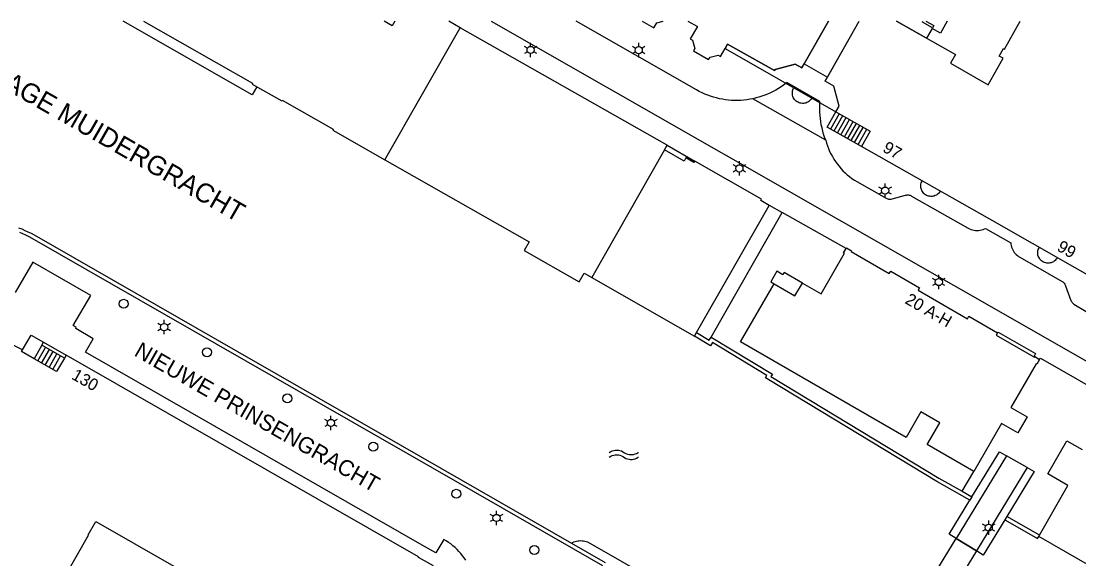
# Model space of a CAD drawing. Extents: x 122462 to 123306, y 485548 to 486417.
# Drawn here: x 122661.2 to 122793.3, y 486349.8 to 486417 of the extents above; entities that cross this region are included whole.
import ezdxf

# ---------------------------------------------------------------- set-up
doc = ezdxf.new("R2010")
doc.units = 0
for name, color, linetype in [('B-WE-IE-MEUBILAIR_WEGMEUBILAIR_VERKEERSBORD-S', 7, 'Continuous'), ('Level 1', 7, 'Continuous'), ('Level 10', 7, 'Continuous'), ('Level 11', 7, 'Continuous'), ('Level 14', 7, 'Continuous'), ('Level 15', 7, 'Continuous'), ('Level 17', 7, 'Continuous'), ('Level 21', 7, 'Continuous'), ('Level 30', 7, 'Continuous'), ('Level 32', 7, 'Continuous'), ('Level 33', 7, 'Continuous'), ('Level 34', 7, 'Continuous'), ('Level 50', 7, 'Continuous'), ('Level 53', 7, 'Continuous'), ('Level 55', 7, 'Continuous'), ('N werkgrens', 7, 'Continuous'), ('N-WE-AL-T25', 7, 'Continuous'), ('N-WE-GR-BOOM_DOORWORTELBARE RUIMTE-G', 7, 'Continuous'), ('N-WE-GR-BOOM_STAM-G', 7, 'Continuous')]:
    doc.layers.add(name, color=color, linetype=linetype)

msp = doc.modelspace()

# ---------------------------------------------------------------- linework, layer by layer
at = {"layer": 'Level 1'}
for p, q in [((122716.05, 486416.14), (122714.61, 486416.96)), ((122741.88, 486401.45), (122716.05, 486416.14)), ((122741.56, 486400.89), (122741.88, 486401.45)), ((122745.58, 486378.04), (122754.64, 486393.94)), ((122745.33, 486377.61), (122745.58, 486378.04)), ((122666.79, 486375.24), (122666.58, 486374.86)), ((122788.32, 486352.58), (122788.41, 486352.75))]:
    msp.add_line(p, q, dxfattribs=at)
for points in [[(122676.48, 486416.96), (122690.1, 486409.19), (122690.05, 486409.09), (122693.74, 486406.99), (122693.79, 486407.08), (122700.16, 486403.45), (122700.11, 486403.35), (122706.64, 486399.63)], [(122707.87, 486416.96), (122707.54, 486416.39), (122706.53, 486416.96)], [(122738.76, 486416.96), (122740.23, 486416.11), (122740.6, 486416.74), (122741.4, 486416.96)], [(122744.5, 486416.96), (122745.68, 486416.28), (122744.79, 486414.74), (122745.08, 486414.57), (122745.34, 486413.55), (122745.17, 486413.26), (122747.08, 486412.16), (122747.25, 486412.45), (122748.28, 486412.71), (122748.56, 486412.54), (122749.14, 486413.54), (122749.45, 486414.09), (122755.32, 486410.78), (122755.39, 486410.9), (122757.87, 486411.6), (122758.71, 486411.12), (122759, 486411.62)], [(122759, 486411.62), (122762.04, 486416.96)], [(122761.91, 486409.96), (122765.9, 486416.96)], [(122770.57, 486416.96), (122777.91, 486412.79), (122777.29, 486411.69), (122781.99, 486409.02), (122783.87, 486412.32), (122783.37, 486412.6), (122783.91, 486413.54), (122784.04, 486413.47), (122786.02, 486416.96)], [(122762.99, 486405.64), (122763.39, 486406.35), (122762.74, 486408.82), (122761.62, 486409.46), (122761.91, 486409.96)], [(122762.99, 486405.64), (122767.26, 486403.21), (122766.18, 486401.3)], [(122745.36, 486399.47), (122745.25, 486399.28), (122744.21, 486399.87), (122744.03, 486399.48), (122741.56, 486400.89)], [(122807.89, 486383.77), (122807.6, 486383.27), (122806.76, 486383.74), (122804.28, 486383.13), (122803.88, 486382.42), (122799.3, 486384.99), (122798.2, 486383.11), (122782.2, 486392.2), (122766.18, 486401.3)], [(122706.64, 486399.63), (122724.64, 486389.39), (122724.01, 486388.29), (122730.91, 486384.37), (122731.53, 486385.47), (122745.33, 486377.61)], [(122754.64, 486393.94), (122753.59, 486394.54), (122753.69, 486394.72), (122745.36, 486399.47)], [(122780.2, 486360.68), (122774.39, 486364.05), (122775.97, 486366.78), (122773.61, 486368.15), (122771.76, 486364.95), (122751.08, 486376.88), (122755.27, 486384.13), (122757.86, 486382.63), (122758.79, 486384.24), (122761.13, 486382.89), (122764.06, 486387.96), (122763.95, 486388.01), (122764.27, 486388.57)], [(122764.27, 486388.57), (122764.3, 486388.62), (122764.93, 486388.26), (122764.88, 486388.17), (122769.65, 486385.42), (122769.83, 486385.71), (122773.42, 486383.65), (122773.25, 486383.36), (122776.34, 486381.57), (122779.43, 486379.78), (122779.6, 486380.08), (122783.19, 486378.01)], [(122661.36, 486375.88), (122661.26, 486375.93), (122657.07, 486377.96)], [(122783.19, 486378.01), (122783.01, 486377.71), (122787.71, 486375.02)], [(122662.8, 486374.77), (122661.24, 486375.67), (122661.36, 486375.88)], [(122666.58, 486374.86), (122665.6, 486373.17), (122662.8, 486374.77)], [(122699.82, 486327.31), (122699.75, 486327.54), (122699.73, 486327.74), (122700.28, 486332.28), (122701.86, 486335.04), (122703.96, 486333.84), (122712.11, 486348.16), (122712.23, 486348.09), (122712.7, 486348.89), (122710.81, 486349.96), (122710.84, 486350.02), (122666.79, 486375.24)], [(122788.44, 486374.69), (122788.09, 486374.09), (122788, 486374.14), (122784.84, 486368.7), (122786.89, 486367.51), (122785.71, 486365.51), (122783.68, 486366.69), (122780.2, 486360.68)], [(122787.71, 486375.02), (122787.8, 486374.97), (122787.85, 486375.06), (122788.44, 486374.69)], [(122788.41, 486352.75), (122791.98, 486358.95), (122789.45, 486360.4), (122791.85, 486364.54), (122793.76, 486363.44)], [(122659.29, 486334.67), (122669.61, 486352.74), (122669.55, 486352.78), (122670.5, 486354.44), (122690.29, 486343.11)], [(122837.35, 486324.66), (122837.23, 486324.44), (122788.32, 486352.58)]]:
    msp.add_lwpolyline(points, dxfattribs=at)
at = {"layer": 'Level 10'}
for points in [[(122762.04, 486416.96), (122758.71, 486411.12), (122757.87, 486411.6), (122755.39, 486410.9), (122755.32, 486410.78), (122749.45, 486414.09), (122749.14, 486413.54), (122762.99, 486405.64)], [(122762.99, 486405.64), (122763.39, 486406.35), (122762.74, 486408.82), (122761.62, 486409.46), (122765.9, 486416.96)], [(122776.89, 486416.96), (122776.04, 486415.46), (122775.01, 486416.05), (122774.31, 486414.83), (122770.57, 486416.96)], [(122757.86, 486382.63), (122758.79, 486384.24), (122756.51, 486385.56), (122756.35, 486385.28), (122755.62, 486385.7), (122754.85, 486384.37), (122755.27, 486384.13), (122757.86, 486382.63)]]:
    msp.add_lwpolyline(points, dxfattribs=at)
at = {"layer": 'Level 11'}
for points in [[(122690.62, 486408.76), (122690.06, 486407.77), (122673.94, 486416.96)], [(122759.98, 486407.36), (122759.97, 486407.34), (122759.89, 486407.22), (122759.8, 486407.11), (122759.7, 486407.01), (122759.59, 486406.92), (122759.47, 486406.84), (122759.34, 486406.78), (122759.21, 486406.73), (122759.07, 486406.7), (122758.93, 486406.68), (122758.79, 486406.68), (122758.65, 486406.69), (122758.51, 486406.72), (122758.38, 486406.77), (122758.25, 486406.82), (122758.12, 486406.89), (122758.01, 486406.98), (122757.9, 486407.07), (122757.81, 486407.18), (122757.73, 486407.3), (122757.66, 486407.42), (122757.61, 486407.55), (122757.57, 486407.69), (122757.55, 486407.83), (122757.54, 486407.97), (122757.54, 486408.11), (122757.57, 486408.25), (122757.6, 486408.39), (122757.65, 486408.52), (122757.72, 486408.65)], [(122776.02, 486395.71), (122775.94, 486395.59), (122775.85, 486395.48), (122775.75, 486395.38), (122775.64, 486395.3), (122775.53, 486395.22), (122775.4, 486395.16), (122775.27, 486395.11), (122775.13, 486395.08), (122774.99, 486395.06), (122774.85, 486395.05), (122774.71, 486395.07), (122774.57, 486395.09), (122774.44, 486395.13), (122774.31, 486395.19), (122774.19, 486395.26), (122774.07, 486395.34), (122773.97, 486395.43), (122773.87, 486395.54), (122773.79, 486395.66), (122773.72, 486395.78), (122773.67, 486395.91), (122773.63, 486396.04), (122773.6, 486396.18), (122773.59, 486396.32), (122773.59, 486396.46), (122773.61, 486396.6), (122773.65, 486396.74), (122773.7, 486396.87), (122773.76, 486396.99)], [(122790.64, 486387.4), (122790.57, 486387.28), (122790.48, 486387.17), (122790.38, 486387.07), (122790.27, 486386.97), (122790.15, 486386.9), (122790.03, 486386.83), (122789.89, 486386.78), (122789.75, 486386.74), (122789.61, 486386.72), (122789.47, 486386.72), (122789.33, 486386.73), (122789.19, 486386.76), (122789.05, 486386.8), (122788.92, 486386.86), (122788.8, 486386.93), (122788.68, 486387.01), (122788.57, 486387.11), (122788.48, 486387.21), (122788.4, 486387.33), (122788.33, 486387.45), (122788.27, 486387.59), (122788.23, 486387.72), (122788.21, 486387.86), (122788.2, 486388.01), (122788.2, 486388.15), (122788.23, 486388.29), (122788.26, 486388.43), (122788.32, 486388.56), (122788.38, 486388.69)]]:
    msp.add_lwpolyline(points, dxfattribs=at)
at = {"layer": 'Level 14'}
msp.add_line((122780.54, 486350.77), (122777.99, 486352.33), dxfattribs=at)
for points in [[(122777.99, 486352.33), (122777.13, 486352.85), (122779.72, 486357.1)], [(122784.08, 486354.65), (122781.4, 486350.25), (122780.54, 486350.77)]]:
    msp.add_lwpolyline(points, dxfattribs=at)
at = {"layer": 'Level 15'}
for p, q in [((122778.77, 486358.21), (122779.98, 486357.52)), ((122779.98, 486357.52), (122779.72, 486357.1)), ((122784.34, 486355.07), (122784.08, 486354.65)), ((122729.93, 486351.72), (122734.15, 486349.3))]:
    msp.add_line(p, q, dxfattribs=at)
for points in [[(122660.86, 486391.14), (122661.26, 486390.99), (122661.65, 486390.82), (122662.03, 486390.64), (122662.41, 486390.45), (122662.79, 486390.25), (122716.14, 486359.63), (122729.93, 486351.72)], [(122733.85, 486348.9), (122716.02, 486359.13), (122662.54, 486389.81), (122662.16, 486390.02), (122661.78, 486390.21), (122661.4, 486390.39), (122661, 486390.55)], [(122779.72, 486357.1), (122775.59, 486359.42), (122754.62, 486372.13), (122754.19, 486372.38), (122754.37, 486372.69), (122747.55, 486376.79), (122747.32, 486376.41), (122745.33, 486377.61)], [(122745.58, 486378.04), (122747.15, 486377.1), (122747.38, 486377.48)], [(122747.38, 486377.48), (122755.05, 486372.86), (122754.87, 486372.56), (122775.85, 486359.85), (122778.77, 486358.21)], [(122784.08, 486354.65), (122785.63, 486353.77), (122788.17, 486352.32), (122788.32, 486352.58)], [(122788.41, 486352.75), (122785.88, 486354.21), (122784.34, 486355.07)]]:
    msp.add_lwpolyline(points, dxfattribs=at)
at = {"layer": 'Level 17'}
for p, q in [((122761.71, 486402.08), (122752.62, 486407.27)), ((122741.88, 486401.45), (122745.36, 486399.47)), ((122784.28, 486362.66), (122777.99, 486352.33)), ((122786.88, 486361.17), (122784.28, 486362.66)), ((122786.88, 486361.17), (122780.54, 486350.77)), ((122778.77, 486358.21), (122780.2, 486360.68))]:
    msp.add_line(p, q, dxfattribs=at)
for points in [[(122719.92, 486416.96), (122777.67, 486383.97), (122852.76, 486341.09)], [(122752.62, 486407.27), (122752.25, 486407.2), (122751.87, 486407.14), (122751.49, 486407.09), (122751.1, 486407.06), (122750.72, 486407.05), (122750.33, 486407.05), (122749.95, 486407.06), (122749.57, 486407.09), (122749.19, 486407.14), (122748.81, 486407.2), (122748.43, 486407.27), (122748.05, 486407.36), (122747.68, 486407.46), (122747.32, 486407.58), (122746.96, 486407.71), (122746.6, 486407.85), (122746.25, 486408.01), (122745.9, 486408.18), (122745.57, 486408.36), (122730.52, 486416.96)], [(122761.71, 486402.08), (122761.57, 486402.46), (122761.45, 486402.84), (122761.34, 486403.22), (122761.25, 486403.61), (122761.16, 486404), (122761.09, 486404.4), (122761.04, 486404.79), (122761, 486405.19), (122760.97, 486405.59), (122760.96, 486405.99), (122760.96, 486406.39), (122760.97, 486406.79), (122760.98, 486406.93), (122756.87, 486409.28), (122756.76, 486409.2), (122756.45, 486408.97), (122756.13, 486408.75), (122755.81, 486408.55), (122755.48, 486408.35), (122755.14, 486408.17), (122754.8, 486408.01), (122754.45, 486407.85), (122754.09, 486407.71), (122753.73, 486407.58), (122753.37, 486407.46), (122753, 486407.36), (122752.62, 486407.27)], [(122761.71, 486402.08), (122761.81, 486401.73), (122761.93, 486401.38), (122762.06, 486401.03), (122762.2, 486400.69), (122762.36, 486400.36), (122762.54, 486400.04), (122762.73, 486399.72), (122762.93, 486399.41), (122763.14, 486399.11), (122763.37, 486398.82), (122763.61, 486398.54), (122763.86, 486398.27), (122764.13, 486398.01), (122764.4, 486397.77), (122764.69, 486397.53), (122764.98, 486397.31), (122765.29, 486397.1), (122765.6, 486396.91), (122769.25, 486394.84), (122769.35, 486394.79), (122769.45, 486394.75), (122769.56, 486394.73), (122769.67, 486394.71), (122769.78, 486394.71), (122769.9, 486394.72), (122770.01, 486394.74), (122771.68, 486395.21), (122771.79, 486395.23), (122771.9, 486395.24), (122772.01, 486395.24), (122772.13, 486395.23), (122772.24, 486395.2), (122772.34, 486395.16), (122772.44, 486395.11), (122779.52, 486391.09), (122779.69, 486391.01), (122779.87, 486390.93), (122780.05, 486390.88), (122780.24, 486390.84), (122780.43, 486390.81), (122780.62, 486390.81), (122780.81, 486390.81), (122781, 486390.84), (122781.19, 486390.88), (122781.38, 486390.93), (122781.55, 486391), (122781.68, 486391.06), (122784.82, 486389.28), (122784.84, 486389.1), (122784.88, 486388.91), (122784.93, 486388.73), (122784.99, 486388.56), (122785.07, 486388.39), (122785.16, 486388.23), (122785.27, 486388.07), (122785.38, 486387.93), (122785.51, 486387.79), (122785.65, 486387.67), (122785.8, 486387.56), (122785.96, 486387.46), (122791.24, 486384.43), (122791.34, 486384.37), (122791.43, 486384.29), (122791.51, 486384.21), (122791.58, 486384.11), (122791.64, 486384.01), (122791.68, 486383.9), (122792.35, 486382.07), (122792.39, 486381.97), (122792.44, 486381.88), (122792.5, 486381.79), (122792.57, 486381.71), (122792.65, 486381.64), (122792.73, 486381.58), (122794.24, 486380.67)], [(122716.73, 486349.6), (122716.54, 486349.89), (122716.33, 486350.17), (122716.11, 486350.44), (122715.88, 486350.7), (122715.64, 486350.95), (122715.39, 486351.19), (122715.13, 486351.42), (122714.85, 486351.63), (122714.57, 486351.83), (122714.28, 486352.02), (122713.98, 486352.19), (122712.98, 486350.52), (122711.58, 486351.32), (122669.22, 486375.6), (122670.18, 486377.28), (122668.01, 486378.55), (122668.07, 486378.69), (122667.69, 486378.91), (122669.87, 486382.68), (122662.63, 486386.85), (122660.43, 486383.05)], [(122783.19, 486378.01), (122783.24, 486378.1), (122787.94, 486375.43), (122787.71, 486375.02)], [(122788.44, 486374.69), (122788.54, 486374.86), (122798.01, 486369.43)], [(122779.98, 486357.52), (122783.42, 486363.16), (122784.28, 486362.66)], [(122786.88, 486361.17), (122787.75, 486360.67), (122784.34, 486355.07)], [(122729.93, 486351.72), (122730.08, 486351.81), (122730.24, 486351.88), (122730.4, 486351.94), (122730.57, 486351.99), (122730.74, 486352.02), (122730.92, 486352.04), (122731.09, 486352.05), (122731.27, 486352.04), (122731.44, 486352.02), (122731.61, 486351.99), (122731.78, 486351.95), (122731.95, 486351.89), (122765.09, 486332.91)], [(122769.44, 486332.56), (122766.88, 486334.12), (122777.99, 486352.33), (122780.54, 486350.77), (122769.44, 486332.56)]]:
    msp.add_lwpolyline(points, dxfattribs=at)
at = {"layer": 'Level 21'}
for p, q in [((122663.77, 486376.47), (122663.99, 486376.85)), ((122666.58, 486374.86), (122663.77, 486376.47)), ((122663.99, 486376.85), (122666.79, 486375.24))]:
    msp.add_line(p, q, dxfattribs=at)
at = {"layer": 'Level 30'}
msp.add_line((122663.77, 486376.47), (122662.8, 486374.77), dxfattribs=at)
msp.add_lwpolyline([(122661.36, 486375.88), (122662.43, 486377.74), (122663.99, 486376.85)], dxfattribs=at)
at = {"layer": 'Level 32'}
msp.add_lwpolyline([(122762.99, 486405.64), (122767.26, 486403.21), (122766.18, 486401.3), (122761.9, 486403.73), (122762.99, 486405.64)], dxfattribs=at)
at = {"layer": 'Level 33'}
for p, q in [((122762.33, 486403.49), (122763.41, 486405.4)), ((122762.76, 486403.25), (122763.84, 486405.16)), ((122763.18, 486403), (122764.27, 486404.91)), ((122763.61, 486402.76), (122764.7, 486404.67)), ((122764.04, 486402.52), (122765.12, 486404.43)), ((122764.47, 486402.28), (122765.55, 486404.18)), ((122764.89, 486402.03), (122765.98, 486403.94)), ((122765.32, 486401.79), (122766.4, 486403.69)), ((122765.75, 486401.55), (122766.83, 486403.45)), ((122663.27, 486374.5), (122664.24, 486376.2)), ((122663.73, 486374.24), (122664.71, 486375.93)), ((122664.2, 486373.97), (122665.17, 486375.67)), ((122664.67, 486373.7), (122665.64, 486375.4)), ((122665.14, 486373.43), (122666.11, 486375.13))]:
    msp.add_line(p, q, dxfattribs=at)
at = {"layer": 'Level 34'}
for points in [[(122775.06, 486416.14), (122773.79, 486416.85), (122773.85, 486416.96)], [(122774.22, 486416.96), (122775.2, 486416.4), (122775.06, 486416.14)]]:
    msp.add_lwpolyline(points, dxfattribs=at)
at = {"layer": 'Level 50'}
for p, q in [((122724.84, 486413.81), (122724.84, 486414.26)), ((122738.35, 486413.78), (122738.35, 486414.23)), ((122724.45, 486413.59), (122724.06, 486413.81)), ((122724.45, 486413.14), (122724.06, 486412.91)), ((122724.84, 486412.46), (122724.84, 486412.91)), ((122725.62, 486413.81), (122725.23, 486413.59)), ((122725.62, 486412.91), (122725.23, 486413.14)), ((122737.96, 486413.56), (122737.57, 486413.78)), ((122737.96, 486413.11), (122737.57, 486412.88)), ((122738.35, 486412.43), (122738.35, 486412.88)), ((122739.12, 486413.78), (122738.73, 486413.56)), ((122739.12, 486412.88), (122738.73, 486413.11)), ((122750.92, 486399.01), (122750.92, 486399.46)), ((122750.53, 486398.79), (122750.14, 486399.01)), ((122750.53, 486398.34), (122750.14, 486398.11)), ((122750.92, 486397.66), (122750.92, 486398.11)), ((122751.7, 486399.01), (122751.31, 486398.79)), ((122751.7, 486398.11), (122751.31, 486398.34)), ((122768.74, 486396), (122768.35, 486396.23)), ((122768.74, 486395.55), (122768.35, 486395.33)), ((122769.13, 486396.23), (122769.13, 486396.68)), ((122769.91, 486396.23), (122769.52, 486396)), ((122769.91, 486395.33), (122769.52, 486395.55)), ((122769.13, 486394.88), (122769.13, 486395.33)), ((122775.83, 486384.81), (122775.83, 486385.26)), ((122775.44, 486384.59), (122775.05, 486384.81)), ((122775.44, 486384.14), (122775.05, 486383.91)), ((122775.83, 486383.46), (122775.83, 486383.91)), ((122776.61, 486384.81), (122776.22, 486384.59)), ((122776.61, 486383.91), (122776.22, 486384.14)), ((122679.05, 486379.18), (122679.05, 486379.62)), ((122678.66, 486378.95), (122678.27, 486379.18)), ((122678.66, 486378.5), (122678.27, 486378.28)), ((122679.05, 486377.83), (122679.05, 486378.28)), ((122679.83, 486379.18), (122679.44, 486378.95)), ((122679.83, 486378.28), (122679.44, 486378.5)), ((122699.5, 486366.98), (122699.11, 486367.2)), ((122699.5, 486366.53), (122699.11, 486366.3)), ((122699.89, 486367.2), (122699.89, 486367.65)), ((122700.67, 486367.2), (122700.28, 486366.98)), ((122700.67, 486366.3), (122700.28, 486366.53)), ((122699.89, 486365.85), (122699.89, 486366.3)), ((122720.58, 486355.33), (122720.58, 486355.78)), ((122720.19, 486355.11), (122719.8, 486355.33)), ((122720.19, 486354.66), (122719.8, 486354.43)), ((122721.35, 486355.33), (122720.96, 486355.11)), ((122721.35, 486354.43), (122720.96, 486354.66)), ((122782.07, 486354.12), (122782.07, 486354.57)), ((122720.58, 486353.98), (122720.58, 486354.43)), ((122781.68, 486353.89), (122781.29, 486354.12)), ((122781.68, 486353.44), (122781.29, 486353.22)), ((122782.07, 486352.77), (122782.07, 486353.22)), ((122782.85, 486354.12), (122782.46, 486353.89)), ((122782.85, 486353.22), (122782.46, 486353.44))]:
    msp.add_line(p, q, dxfattribs=at)
for centre in [(122724.84, 486413.36), (122738.34, 486413.33), (122750.92, 486398.56), (122769.13, 486395.78), (122775.83, 486384.36), (122679.05, 486378.72), (122699.89, 486366.75), (122720.57, 486354.88), (122782.07, 486353.67)]:
    msp.add_circle(centre, 0.45, dxfattribs=at)
at = {"layer": 'Level 53'}
for centre in [(122673.99, 486381.64), (122684.41, 486375.59), (122694.45, 486369.82), (122705.17, 486363.79), (122715.55, 486357.9), (122725.3, 486350.87)]:
    msp.add_circle(centre, 0.56, dxfattribs=at)
at = {"layer": 'Level 55'}
for points in [[(122734.66, 486363.08), (122734.85, 486363.2), (122735.04, 486363.28), (122735.23, 486363.33), (122735.42, 486363.36), (122735.61, 486363.37), (122735.8, 486363.35), (122735.99, 486363.31), (122736.18, 486363.25), (122736.37, 486363.15), (122736.56, 486363.03), (122736.75, 486362.93), (122736.94, 486362.86), (122737.13, 486362.82), (122737.32, 486362.8), (122737.51, 486362.8), (122737.7, 486362.83), (122737.89, 486362.88), (122738.08, 486362.95), (122738.27, 486363.06), (122738.31, 486363.08)], [(122734.66, 486362.48), (122734.85, 486362.6), (122735.04, 486362.68), (122735.23, 486362.73), (122735.42, 486362.76), (122735.61, 486362.77), (122735.8, 486362.75), (122735.99, 486362.71), (122736.18, 486362.65), (122736.37, 486362.55), (122736.56, 486362.43), (122736.75, 486362.33), (122736.94, 486362.26), (122737.13, 486362.22), (122737.32, 486362.2), (122737.51, 486362.2), (122737.7, 486362.23), (122737.89, 486362.28), (122738.08, 486362.35), (122738.27, 486362.46), (122738.31, 486362.48)]]:
    msp.add_lwpolyline(points, dxfattribs=at)
at = {"layer": 'N werkgrens'}
for p, q in [((122759, 486411.62), (122761.91, 486409.96)), ((122747.38, 486377.48), (122756.27, 486393.07)), ((122764.27, 486388.57), (122756.27, 486393.07))]:
    msp.add_line(p, q, dxfattribs=at)
msp.add_lwpolyline([(122754.64, 486393.94), (122754.66, 486393.98), (122756.27, 486393.07)], dxfattribs=at)
at = {"layer": 'N-WE-AL-T25'}
for p, q in [((122706.64, 486399.63), (122716.05, 486416.14)), ((122741.56, 486400.89), (122732.48, 486384.93))]:
    msp.add_line(p, q, dxfattribs=at)

# ---------------------------------------------------------------- texts
at = {"layer": 'B-WE-IE-MEUBILAIR_WEGMEUBILAIR_VERKEERSBORD-S'}
for s, rotation, p in [('97', 330.3934, (122768.71, 486400.73)), ('99', 330.402, (122790.49, 486388.36)), ('20 A-H', 329.9517, (122771.5, 486381.77)), ('130', 330.2088, (122667.37, 486372.32))]:
    msp.add_text(s, height=1.5, rotation=rotation, dxfattribs=at).set_placement(p)
at = {"layer": 'N-WE-GR-BOOM_DOORWORTELBARE RUIMTE-G'}
msp.add_text('NIEUWE PRINSENGRACHT', height=2, rotation=330.1968, dxfattribs=at).set_placement((122675.17, 486375.23))
at = {"layer": 'N-WE-GR-BOOM_STAM-G'}
msp.add_text('PLANTAGE MUIDERGRACHT', height=2.4, rotation=330.1713, dxfattribs=at).set_placement((122649.86, 486413.77))

doc.saveas('drawing.dxf')
